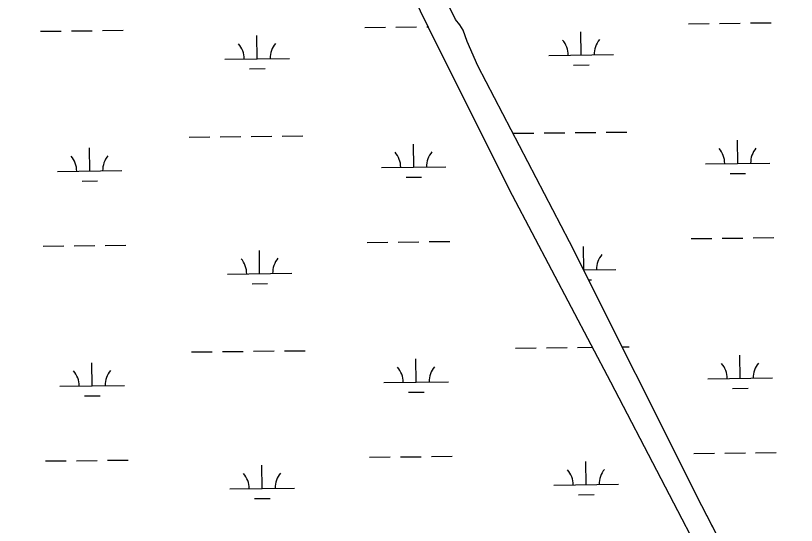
# Model space of a CAD drawing. Extents: x 3684037 to 3722149, y 433263 to 459021.
# Drawn here: x 3717005 to 3718215, y 447224 to 448014 of the extents above; entities that cross this region are included whole.
import ezdxf

# ---------------------------------------------------------------- set-up
doc = ezdxf.new("R2010")
doc.units = 0
doc.layers.add('V-TOPO-SHOR', color=7, linetype='Continuous')
doc.layers.add('V-WETL-SWMP', color=7, linetype='Continuous')

msp = doc.modelspace()

# ---------------------------------------------------------------- linework, layer by layer
at = {"layer": 'V-TOPO-SHOR'}
for points in [[(3718514.1, 446430.6), (3718474.7, 446467.2), (3718464.8, 446478.9), (3718456.7, 446493.5), (3718449.8, 446517.3), (3718440, 446541.8), (3718426.7, 446566.3), (3718338.3, 446727.1), (3718194.9, 447009.6), (3718068.4, 447254.9), (3717863.2, 447663.3), (3717721.6, 447936), (3717704.9, 447973.8), (3717702, 447982.5), (3717698.6, 447991.3), (3717693.4, 447999.4), (3717687, 448007.6), (3717553.5, 448279.1), (3717534.5, 448327.4), (3717518.3, 448354.2), (3717504.4, 448369.4), (3717491.6, 448379.3)], [(3716967.4, 448080.6), (3717242.4, 448211.1), (3717321, 448249.2), (3717343.8, 448262.5), (3717401.5, 448310), (3717422.5, 448324.5), (3717438.8, 448330.9), (3717448.1, 448333.1), (3717456.8, 448332.5), (3717466.7, 448327.9), (3717480.6, 448318.5), (3717490.5, 448309.7), (3717496.3, 448298.7), (3717656.9, 447970.7), (3717774.7, 447735.9), (3717926.8, 447446.9), (3718082.8, 447147.5)]]:
    msp.add_lwpolyline(points, dxfattribs=at)
at = {"layer": 'V-WETL-SWMP'}
for p, q in [((3717687, 448007.6), (3717553.5, 448279.1)), ((3717693.4, 447999.4), (3717687, 448007.6)), ((3718048, 448001), (3718080, 448001.4)), ((3718096, 448001.6), (3718128, 448002)), ((3718144, 448002.2), (3718176, 448002.5)), ((3717044.3, 447989.4), (3717076.3, 447989.7)), ((3717092.3, 447989.9), (3717124.3, 447990.3)), ((3717140.3, 447990.5), (3717172.3, 447990.9)), ((3717546.2, 447995.2), (3717578.2, 447995.6)), ((3717594.2, 447995.8), (3717626.2, 447996.1)), ((3717642.2, 447996.3), (3717644.3, 447996.4)), ((3717698.6, 447991.3), (3717693.4, 447999.4)), ((3717702, 447982.5), (3717698.6, 447991.3)), ((3717379.7, 447946.8), (3717379.2, 447982.8)), ((3717704.9, 447973.8), (3717702, 447982.5)), ((3717881.5, 447952.7), (3717881.1, 447988.7)), ((3717721.6, 447936), (3717704.9, 447973.8)), ((3717831.5, 447952.1), (3717931.5, 447953.3)), ((3717329.7, 447946.3), (3717429.6, 447947.4)), ((3717367.8, 447931.3), (3717391.8, 447931.5)), ((3717863.2, 447663.3), (3717721.6, 447936)), ((3717869.7, 447937.1), (3717893.7, 447937.4)), ((3717824.1, 447831.9), (3717856.1, 447832.3)), ((3717872.1, 447832.5), (3717904.1, 447832.9)), ((3717920.1, 447833), (3717952.1, 447833.4)), ((3717274.2, 447825.5), (3717306.2, 447825.9)), ((3717322.2, 447826.1), (3717354.2, 447826.5)), ((3717370.2, 447826.6), (3717402.2, 447827)), ((3717418.2, 447827.2), (3717450.2, 447827.6)), ((3717776.1, 447831.4), (3717808.1, 447831.7)), ((3718124, 447784.7), (3718123.5, 447820.7)), ((3717120.2, 447773), (3717119.8, 447809)), ((3717622.1, 447778.8), (3717621.7, 447814.8)), ((3718074, 447784.1), (3718174, 447785.3)), ((3717070.2, 447772.4), (3717170.2, 447773.6)), ((3717572.1, 447778.3), (3717672.1, 447779.4)), ((3717610.3, 447763.3), (3717634.3, 447763.5)), ((3718112.1, 447769.1), (3718136.1, 447769.4)), ((3717108.4, 447757.4), (3717132.4, 447757.7)), ((3717550, 447662.6), (3717582, 447662.9)), ((3717598, 447663.1), (3717630, 447663.5)), ((3717646, 447663.7), (3717678, 447664)), ((3718068.4, 447254.9), (3717863.2, 447663.3)), ((3718051.9, 447668.4), (3718083.9, 447668.8)), ((3718099.9, 447669), (3718131.9, 447669.3)), ((3718147.9, 447669.5), (3718179.9, 447669.9)), ((3717048.2, 447656.7), (3717080.2, 447657.1)), ((3717096.2, 447657.3), (3717128.2, 447657.6)), ((3717144.2, 447657.8), (3717176.2, 447658.2)), ((3717885.4, 447620), (3717885, 447656)), ((3717383.5, 447614.2), (3717383.1, 447650.2)), ((3717333.5, 447613.6), (3717433.5, 447614.8)), ((3717835.4, 447619.4), (3717836, 447619.5)), ((3717885, 447620), (3717935.4, 447620.6)), ((3717892.7, 447604.7), (3717897.6, 447604.7)), ((3717371.7, 447598.6), (3717395.7, 447598.9)), ((3717278.1, 447492.9), (3717310.1, 447493.3)), ((3717326.1, 447493.4), (3717358.1, 447493.8)), ((3717374.1, 447494), (3717406.1, 447494.4)), ((3717422.1, 447494.6), (3717454.1, 447494.9)), ((3717780, 447498.7), (3717812, 447499.1)), ((3717828, 447499.3), (3717860, 447499.7)), ((3717875.9, 447499.8), (3717898.8, 447500.1)), ((3717944.9, 447500.6), (3717955.9, 447500.8)), ((3717626, 447446.2), (3717625.5, 447482.2)), ((3718127.8, 447452), (3718127.4, 447488)), ((3717124.1, 447440.3), (3717123.7, 447476.3)), ((3717576, 447445.6), (3717676, 447446.8)), ((3718077.8, 447451.4), (3718177.8, 447452.6)), ((3717074.1, 447439.8), (3717174.1, 447440.9)), ((3718116, 447436.5), (3718140, 447436.7)), ((3717112.3, 447424.8), (3717136.3, 447425.1)), ((3717614.1, 447430.6), (3717638.1, 447430.9)), ((3718055.8, 447335.7), (3718087.8, 447336.1)), ((3718103.8, 447336.3), (3718135.8, 447336.7)), ((3718151.8, 447336.9), (3718183.8, 447337.2)), ((3717052, 447324.1), (3717084, 447324.4)), ((3717100, 447324.6), (3717132, 447325)), ((3717148, 447325.2), (3717180, 447325.6)), ((3717553.9, 447329.9), (3717585.9, 447330.3)), ((3717601.9, 447330.5), (3717633.9, 447330.8)), ((3717649.9, 447331), (3717681.9, 447331.4)), ((3717387.4, 447281.5), (3717387, 447317.5)), ((3717889.3, 447287.4), (3717888.8, 447323.4)), ((3717839.3, 447286.8), (3717939.3, 447288)), ((3717337.4, 447281), (3717437.4, 447282.1)), ((3717375.6, 447266), (3717399.6, 447266.2)), ((3717877.4, 447271.8), (3717901.4, 447272.1)), ((3718194.9, 447009.6), (3718068.4, 447254.9))]:
    msp.add_line(p, q, dxfattribs=at)
msp.add_lwpolyline([(3716967.4, 448080.6), (3717242.4, 448211.1), (3717321, 448249.2), (3717343.8, 448262.5), (3717401.5, 448310), (3717422.5, 448324.5), (3717438.8, 448330.9), (3717448.1, 448333.1), (3717456.8, 448332.5), (3717466.7, 448327.9), (3717480.6, 448318.5), (3717490.5, 448309.7), (3717496.3, 448298.7), (3717656.9, 447970.7), (3717774.7, 447735.9), (3717926.8, 447446.9), (3718082.8, 447147.5)], dxfattribs=at)
for centre, start, end in [((3717324.4, 447946.7), 359.8949, 41.4385), ((3717434.9, 447948), 139.8949, 181.4385), ((3717826.3, 447952.5), 359.8949, 41.4385), ((3717936.8, 447953.8), 139.8949, 181.4385), ((3718068.7, 447784.5), 359.8949, 41.4385), ((3718179.2, 447785.8), 139.8949, 181.4385), ((3717065, 447772.8), 359.8949, 41.4385), ((3717175.5, 447774.1), 139.8949, 181.4385), ((3717566.8, 447778.7), 359.8949, 41.4385), ((3717677.3, 447780), 139.8949, 181.4385), ((3717940.6, 447621.1), 139.8949, 181.4385), ((3717328.3, 447614), 359.8949, 41.4385), ((3717438.8, 447615.3), 139.8949, 181.4385), ((3717570.7, 447446), 359.8949, 41.4385), ((3717681.2, 447447.3), 139.8949, 181.4385), ((3718072.6, 447451.9), 359.8949, 41.4385), ((3718183.1, 447453.1), 139.8949, 181.4385), ((3717068.8, 447440.2), 359.8949, 41.4385), ((3717179.3, 447441.5), 139.8949, 181.4385), ((3717332.1, 447281.4), 359.8949, 41.4385), ((3717442.6, 447282.7), 139.8949, 181.4385), ((3717834, 447287.2), 359.8949, 41.4385), ((3717944.5, 447288.5), 139.8949, 181.4385)]:
    msp.add_arc(centre, 35.2, start, end, dxfattribs=at)

doc.saveas('drawing.dxf')
